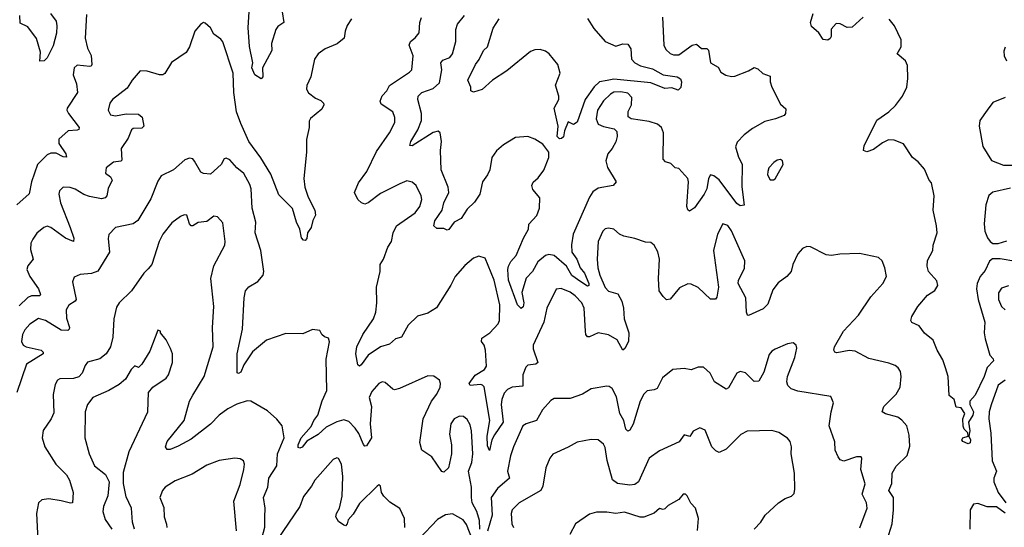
# Model space of a CAD drawing. Extents: x 1771496 to 1971148, y 471553 to 643630.
# Tile 424 of 656: x 1872098 to 1877710, y 586986 to 589880. Entities that reach past the tile are written whole.
import ezdxf

# ---------------------------------------------------------------- set-up
doc = ezdxf.new("R2010")
doc.units = 0

msp = doc.modelspace()

# ---------------------------------------------------------------- linework, layer by layer
at = {"layer": '0CON10XD'}
for points in [[(1872479.7, 589909.7), (1872471.1, 589775), (1872485, 589718.8), (1872505.8, 589675.8), (1872510, 589625), (1872505.4, 589614.6), (1872497, 589613), (1872425, 589620), (1872408.6, 589605), (1872401.9, 589565), (1872421.1, 589515), (1872427.1, 589465), (1872369.1, 589375), (1872367.1, 589365), (1872376.8, 589345), (1872437.5, 589265), (1872436, 589255), (1872425, 589250), (1872373.7, 589246.3), (1872322, 589198), (1872321.6, 589175), (1872360.7, 589115), (1872364.2, 589095.8), (1872345, 589097.3), (1872305, 589119.3), (1872275, 589119.8), (1872255, 589109.4), (1872198.9, 589055), (1872164.8, 588954.8), (1872152.4, 588887.6), (1872081.4, 588825)], [(1872273.1, 589915), (1872305, 589871.2), (1872308.9, 589845), (1872307, 589803), (1872288.9, 589731.1), (1872255, 589663.3), (1872237.5, 589645), (1872213, 589643), (1872217.1, 589695), (1872193.9, 589773.9), (1872145, 589839.2), (1872101.1, 589861.1), (1872098.2, 589905)], [(1873594.6, 589925), (1873604.5, 589865), (1873569.5, 589840.5), (1873558.4, 589825), (1873534.1, 589744.1), (1873535.4, 589705), (1873482.5, 589605), (1873483.1, 589555), (1873475, 589543.8), (1873438.2, 589565), (1873420.6, 589605), (1873426.7, 589635), (1873407.2, 589727.2), (1873400.4, 589835), (1873405.4, 589925)], [(1875762, 589895), (1875770, 589735), (1875781.2, 589711.2), (1875805, 589687.5), (1875825, 589679.1), (1875855, 589680.4), (1875930.6, 589735), (1875955, 589740.8), (1875985, 589716.9), (1876015, 589715.6), (1876025, 589705.7), (1876035, 589634), (1876078.6, 589608.6), (1876095, 589581.2), (1876123.2, 589563.2), (1876155, 589556), (1876175, 589558), (1876251.7, 589588.3), (1876285, 589608), (1876305, 589600), (1876334.3, 589574.3), (1876375, 589557.5), (1876375.8, 589525), (1876386, 589495), (1876435, 589398.8), (1876465, 589372.5), (1876463.9, 589346.1), (1876455, 589333.8), (1876406.7, 589315), (1876345, 589300.5), (1876275, 589259.5), (1876227.1, 589222.9), (1876187.6, 589182.4), (1876177.6, 589155), (1876195, 589095.8), (1876216, 589056), (1876213.3, 588926.7), (1876226.6, 588823.4), (1876205, 588818.4), (1876185, 588831.4), (1876085, 588967.1), (1876055, 588990.8), (1876035, 588996), (1876024, 588975), (1876014.1, 588915), (1875999.7, 588885), (1875945, 588806.9), (1875915, 588788.8), (1875905.8, 588795.8), (1875900, 588815), (1875910.6, 588955), (1875906.7, 588975), (1875855, 589032), (1875835, 589036), (1875810, 589060), (1875778.8, 589068.8), (1875766, 589085), (1875767.3, 589235), (1875756.5, 589265), (1875733.6, 589283.6), (1875685, 589300), (1875582.5, 589315), (1875566.1, 589326.1), (1875566.4, 589356.4), (1875585.4, 589395), (1875587.2, 589437.3), (1875565, 589461.6), (1875525, 589468.9), (1875485, 589466.8), (1875465, 589455.3), (1875425, 589418.2), (1875391.1, 589365), (1875383.7, 589315), (1875394.7, 589284.7), (1875425, 589271.5), (1875487.3, 589257.3), (1875502.3, 589242.3), (1875504.2, 589215), (1875496.6, 589183.4), (1875475.8, 589145), (1875450, 589115), (1875438, 589075), (1875448.3, 589038.3), (1875497.5, 588955), (1875480, 588935), (1875395, 588920), (1875365, 588898.6), (1875345, 588868), (1875253.5, 588656.5), (1875243.7, 588596.3), (1875244.2, 588555), (1875273.8, 588515), (1875293.4, 588465), (1875316.9, 588435), (1875342.3, 588375), (1875342.9, 588365), (1875335, 588360.4), (1875296.3, 588386.3), (1875245, 588421.4), (1875214.1, 588474.1), (1875145, 588535.4), (1875115, 588541.8), (1875095, 588535.4), (1875051.2, 588498.8), (1875021.1, 588445), (1874984.6, 588405.4), (1874959.5, 588325), (1874972.5, 588265), (1874968.1, 588241.9), (1874956.4, 588233.6), (1874935.6, 588255), (1874884.8, 588395), (1874880.4, 588455), (1874884.5, 588475.5), (1874897.9, 588502.1), (1874928.5, 588535), (1874969.7, 588635), (1874997.5, 588685), (1874999.2, 588715), (1875045, 588764.4), (1875061.8, 588805), (1875063.6, 588863.6), (1875022, 588912), (1875017.1, 588935), (1875025.5, 588954.5), (1875052.4, 588977.6), (1875085, 589023.1), (1875114.7, 589095), (1875114.6, 589125), (1875080.8, 589170.8), (1875035, 589198.9), (1874995, 589214), (1874925, 589208.8), (1874855, 589165.8), (1874815, 589133.3), (1874788.9, 589095), (1874778.5, 589025), (1874765.4, 588995), (1874736.9, 588955), (1874721.2, 588885), (1874689.5, 588840.5), (1874649.4, 588800.6), (1874613.9, 588746.1), (1874575, 588726.2), (1874545, 588683.3), (1874535, 588680), (1874515, 588690), (1874475, 588689.2), (1874458.6, 588705), (1874465, 588734), (1874506, 588794), (1874514.7, 588835), (1874543.8, 588895), (1874539.7, 588925), (1874500.7, 589025), (1874497.1, 589135), (1874501.5, 589185), (1874494.3, 589234.3), (1874484.1, 589244.1), (1874455, 589236.2), (1874335, 589160.5), (1874322.1, 589162.1), (1874327.1, 589185), (1874368.1, 589251.9), (1874388.6, 589305), (1874389.2, 589345), (1874367.8, 589425), (1874369.4, 589445), (1874390, 589465), (1874455, 589487.1), (1874490.3, 589519.7), (1874504.6, 589595), (1874497.8, 589635), (1874510.7, 589649.3), (1874549.4, 589665), (1874564.5, 589685), (1874584.4, 589755), (1874584.5, 589825), (1874594.4, 589855), (1874633.3, 589905)], [(1876905.5, 589894.5), (1876842.7, 589837.3), (1876815, 589835.7), (1876775, 589856.9), (1876751.5, 589858.5), (1876723.6, 589826.4), (1876722.9, 589785), (1876717.4, 589772.6), (1876705, 589764.4), (1876677.1, 589767.1), (1876653.8, 589805), (1876611.9, 589841.9), (1876606, 589865), (1876620, 589915)], [(1873988.8, 589885), (1873965, 589847.5), (1873954, 589815), (1873948, 589775), (1873907, 589743), (1873840, 589715), (1873798.8, 589685), (1873778.8, 589655), (1873757.1, 589555), (1873733.8, 589505), (1873733.3, 589485), (1873744.1, 589464.1), (1873785, 589432.5), (1873815, 589420), (1873830, 589405), (1873831.2, 589395), (1873819.7, 589370.3), (1873755, 589317.5), (1873747.9, 589302.1), (1873747.1, 589265), (1873733.2, 589196.8), (1873733.3, 589125), (1873717.5, 588975), (1873723.1, 588925), (1873742.5, 588867.5), (1873780, 588795), (1873784, 588765), (1873769.2, 588735), (1873760, 588695), (1873738, 588665), (1873735, 588632.5), (1873725, 588621.2), (1873715, 588623.8), (1873705, 588636.7), (1873694.4, 588685), (1873675.7, 588725), (1873653.4, 588803.4), (1873575, 588882), (1873529.6, 588999.6), (1873472.2, 589092.2), (1873404.6, 589185), (1873357.6, 589287.6), (1873333.6, 589355), (1873318.8, 589465), (1873315.4, 589575), (1873255, 589753.3), (1873245, 589768.8), (1873205, 589797.1), (1873185, 589834), (1873155, 589860), (1873145, 589863.3), (1873128, 589852), (1873095.8, 589815), (1873065.7, 589725), (1873046.8, 589693.2), (1872964.1, 589635.9), (1872925, 589573.3), (1872914, 589566), (1872894.1, 589565.9), (1872825, 589586.9), (1872785, 589588.6), (1872738.9, 589535), (1872709.7, 589490.3), (1872627.5, 589425), (1872612.5, 589405), (1872602.9, 589365), (1872615, 589338), (1872645, 589331.4), (1872705, 589343.3), (1872775, 589341.5), (1872796.2, 589325), (1872805, 589272.5), (1872795, 589261.1), (1872745, 589259.4), (1872735, 589252.5), (1872716.4, 589205), (1872676.7, 589145), (1872681.1, 589078.9), (1872675, 589073.1), (1872632.8, 589067.2), (1872591.4, 589035), (1872588, 589005), (1872616.2, 588985), (1872625.6, 588965.6), (1872601.8, 588918.2), (1872594.5, 588875), (1872585, 588864.6), (1872565, 588858.7), (1872495, 588872.7), (1872463.8, 588883.8), (1872415, 588914.5), (1872385, 588922.7), (1872345.7, 588924.3), (1872324.2, 588905), (1872320.6, 588885), (1872331.5, 588835), (1872386.2, 588695), (1872406.1, 588635), (1872404.1, 588615.9), (1872358.9, 588635), (1872275, 588695.6), (1872255, 588702.9), (1872235, 588696), (1872196.6, 588663.4), (1872172.2, 588627.8), (1872161.8, 588605), (1872159.5, 588569.5), (1872175.6, 588515), (1872143.8, 588476.2), (1872138.9, 588455), (1872155.4, 588415), (1872206.1, 588345), (1872217.1, 588312.9), (1872212.5, 588305), (1872165, 588306.4), (1872143.5, 588296.5), (1872095, 588248.2)], [(1877043.1, 586915), (1877071.3, 587005), (1877078, 587085), (1877078.4, 587155), (1877052.8, 587195), (1877069.3, 587235), (1877070.4, 587295), (1877093.6, 587335), (1877155.8, 587395), (1877171.4, 587448.6), (1877168.7, 587511.3), (1877154.7, 587564.7), (1877126.9, 587596.9), (1877104, 587614), (1877032.8, 587632.8), (1877014, 587645), (1877024.3, 587675), (1877094.3, 587745.7), (1877117.5, 587785), (1877123.1, 587845), (1877117.8, 587875), (1877105.7, 587895), (1877088.1, 587908.1), (1877051.3, 587921.3), (1876938.9, 587948.9), (1876860.7, 587990.7), (1876825, 587993.5), (1876755, 587981.4), (1876744.2, 587984.2), (1876738, 587995), (1876742.9, 588015), (1876793.2, 588105), (1876879.4, 588195), (1876949.4, 588300.6), (1877017.5, 588375), (1877038, 588415), (1877029.2, 588465), (1877013.8, 588505), (1876993.3, 588525), (1876885, 588546.5), (1876773.1, 588543.1), (1876725, 588535.6), (1876695, 588540), (1876605, 588585.8), (1876585, 588586), (1876560, 588575), (1876533.8, 588545), (1876504, 588485), (1876496, 588445), (1876471.2, 588415), (1876420.3, 588379.7), (1876390.5, 588339.5), (1876362, 588258), (1876335, 588231.9), (1876252.7, 588192.7), (1876245.9, 588195.9), (1876241.5, 588211.5), (1876237.5, 588295), (1876194.1, 588375.9), (1876195.8, 588395), (1876228.9, 588461.1), (1876231.8, 588505), (1876155, 588676.7), (1876135, 588706), (1876105, 588716.7), (1876075, 588657.5), (1876053.1, 588565), (1876081.9, 588355), (1876071.2, 588298.8), (1876063.8, 588286.2), (1876035, 588286), (1875965, 588352.5), (1875925, 588372.2), (1875905.6, 588374.4), (1875858.6, 588351.4), (1875805, 588286.7), (1875785, 588283.3), (1875765, 588301.2), (1875743.6, 588333.6), (1875738.5, 588405), (1875745.6, 588515.6), (1875735.8, 588555.8), (1875714, 588595), (1875695, 588609.2), (1875665, 588611.9), (1875605, 588632.2), (1875541.2, 588645), (1875516.4, 588656.4), (1875485, 588685.8), (1875455, 588692), (1875435, 588688), (1875422, 588675), (1875395.6, 588615), (1875390.4, 588515), (1875394.1, 588465), (1875405, 588423.3), (1875435, 588352.7), (1875455, 588332.7), (1875507, 588317), (1875530, 588275), (1875540, 588235), (1875543.6, 588173.6), (1875569.6, 588095), (1875567.6, 588045), (1875546.9, 588005), (1875535, 587996.2), (1875503.8, 588053.8), (1875455, 588082.4), (1875395, 588094.5), (1875345, 588071.4), (1875335, 588072), (1875325.6, 588085.6), (1875323.3, 588103.3), (1875314.7, 588235), (1875302.5, 588265), (1875265, 588305.4), (1875235, 588327.3), (1875185, 588347.3), (1875155, 588344.3), (1875102.5, 588235), (1875085.8, 588155), (1875025.3, 588025), (1875024, 588004), (1875051.8, 587925), (1875040, 587915), (1874995, 587910.5), (1874982.1, 587897.9), (1874965.3, 587855), (1874965, 587791.4), (1874905, 587783.8), (1874879.1, 587770.9), (1874860.2, 587749.8), (1874846.3, 587715), (1874843.3, 587685), (1874854, 587585), (1874805, 587513.1), (1874789.6, 587485), (1874776.7, 587423.3), (1874765, 587450), (1874762.8, 587505), (1874778.2, 587595), (1874746, 587786), (1874736.7, 587796.7), (1874725, 587799.1), (1874665, 587793.5), (1874660.5, 587805), (1874695, 587853.8), (1874747.8, 587885), (1874759.1, 587905), (1874753.8, 587995), (1874745.4, 588025), (1874730.6, 588045), (1874731.9, 588065), (1874776.9, 588095), (1874824.4, 588145), (1874832.7, 588165), (1874834.6, 588255), (1874802.4, 588395), (1874750.5, 588520.5), (1874715, 588531.2), (1874685, 588520.8), (1874635, 588478), (1874581.1, 588415), (1874556.1, 588366.1), (1874473.4, 588236.6), (1874425, 588206.2), (1874365, 588190), (1874311.7, 588138.3), (1874275, 588070), (1874239.8, 588060.2), (1874205, 588030.9), (1874154.6, 588015.4), (1874083.6, 587966.4), (1874045, 587911.2), (1874035, 587903.8), (1874025, 587911.2), (1874014, 587974), (1874019.6, 588015), (1874054.7, 588085), (1874114.6, 588175), (1874127.9, 588212.1), (1874133.6, 588265), (1874132.3, 588355), (1874153.1, 588445), (1874152.9, 588485), (1874172.5, 588515), (1874196.7, 588583.3), (1874216.4, 588615), (1874225.9, 588665), (1874245, 588704.5), (1874351.5, 588778.5), (1874379.1, 588815), (1874390.5, 588855), (1874386.2, 588876.2), (1874357.8, 588935), (1874335, 588954.2), (1874305, 588960.8), (1874265, 588944.3), (1874155, 588889.5), (1874085, 588835.8), (1874065, 588828), (1874045.6, 588835.6), (1874026, 588855), (1874005.7, 588895), (1874029.5, 588950.5), (1874075.9, 589014.1), (1874132, 589128), (1874205.8, 589235), (1874235.5, 589294.5), (1874237, 589323), (1874225.5, 589355), (1874158, 589398), (1874152.2, 589415), (1874165, 589446.9), (1874190.8, 589475), (1874205, 589505.4), (1874319.6, 589580.4), (1874332.7, 589595), (1874340, 589675), (1874317.8, 589735), (1874325, 589756), (1874352.8, 589777.2), (1874375.6, 589805), (1874378.5, 589865), (1874387.5, 589892.5)], [(1875335, 589886.9), (1875369.9, 589829.9), (1875435, 589755.5), (1875495, 589730), (1875535, 589741.9), (1875565, 589741.2), (1875580.6, 589715), (1875584.4, 589655), (1875604, 589634), (1875637, 589617), (1875705, 589600.8), (1875765, 589566.6), (1875845, 589554.5), (1875865, 589542.5), (1875870, 589525), (1875866.2, 589493.8), (1875851.7, 589478.3), (1875815, 589492), (1875775, 589487.5), (1875695, 589520), (1875485, 589540.5), (1875446.5, 589533.5), (1875401.9, 589525), (1875371.7, 589498.3), (1875320.4, 589425), (1875275, 589296.7), (1875255, 589283.3), (1875225, 589297.5), (1875203.1, 589246.9), (1875196.9, 589213.1), (1875187.1, 589202.9), (1875175, 589201.5), (1875161.8, 589215), (1875167.5, 589272.5), (1875143.6, 589376.4), (1875170.4, 589425), (1875171.5, 589445), (1875152.8, 589507.2), (1875179.1, 589575), (1875164.5, 589625), (1875116.7, 589685), (1875095, 589700.4), (1875065, 589711), (1875035, 589708.9), (1875010.5, 589699.5), (1874875, 589588.8), (1874793.8, 589536.2), (1874735, 589482), (1874685, 589466.7), (1874670, 589475), (1874670, 589495), (1874652.5, 589535), (1874695.6, 589625), (1874717.3, 589652.7), (1874740.8, 589705), (1874764.4, 589725.6), (1874797.4, 589832.6), (1874830.8, 589885)], [(1877775, 588501.2), (1877685.8, 588515.8), (1877643.3, 588516.7), (1877626.1, 588503.9), (1877600.2, 588449.8), (1877572.5, 588415), (1877555.7, 588375), (1877551.7, 588345), (1877560.7, 588285), (1877600, 588155), (1877594.6, 588095), (1877601.2, 588061.2), (1877628.1, 587968.1), (1877646, 587946), (1877647.7, 587935), (1877613.1, 587896.9), (1877595.4, 587845), (1877545, 587740), (1877514, 587705), (1877514.2, 587685), (1877534.4, 587645), (1877530, 587625), (1877505.5, 587584.5), (1877514.2, 587535.8), (1877507.5, 587505), (1877517.8, 587485), (1877515, 587466.7), (1877505, 587461.4), (1877474.6, 587474.6), (1877468.1, 587485), (1877474.7, 587495.3), (1877504.1, 587505.9), (1877501.4, 587525), (1877480.9, 587545), (1877475, 587562.5), (1877473.6, 587605), (1877484.3, 587635), (1877465, 587666.2), (1877435, 587670), (1877423.6, 587713.6), (1877396.4, 587736.4), (1877390.4, 587845), (1877374.8, 587894.8), (1877360.2, 587940.2), (1877327.9, 587995), (1877305, 588052), (1877255, 588091.9), (1877225, 588134.2), (1877183.6, 588153.6), (1877177.5, 588165), (1877182.6, 588187.4), (1877218, 588245), (1877271.5, 588308.5), (1877315, 588335.6), (1877330.8, 588365), (1877325, 588390.6), (1877277.5, 588445), (1877270.3, 588475), (1877272.8, 588507.3), (1877302.1, 588565), (1877304.6, 588595), (1877327.3, 588665), (1877324.6, 588705), (1877303.8, 588795), (1877310.8, 588875), (1877295, 588950), (1877282.5, 588965), (1877255, 589027.5), (1877219.3, 589069.3), (1877187.5, 589095), (1877135, 589172.5), (1877082.3, 589192.3), (1877050, 589195), (1877015, 589177.5), (1876965, 589139.4), (1876926.7, 589126.7), (1876907.5, 589135), (1876911.7, 589161.7), (1876982.7, 589307.3), (1877052, 589355), (1877089.4, 589390.6), (1877129.1, 589445), (1877153.9, 589496.1), (1877160.4, 589545), (1877159.3, 589619.3), (1877146.7, 589645), (1877099.2, 589685), (1877121.9, 589725), (1877122.9, 589765), (1877084.3, 589845), (1877053.5, 589883.5)], [(1877715.8, 589724.2), (1877708.3, 589701.7), (1877710, 589675), (1877722.5, 589645)], [(1877715, 589437.1), (1877645, 589408), (1877612.9, 589365), (1877570.5, 589305), (1877566, 589274), (1877587.3, 589157.3), (1877637.9, 589077.9), (1877705, 589050.6), (1877765, 589050)], [(1874720.3, 586975), (1874719.3, 587025), (1874703.9, 587075), (1874677.9, 587125), (1874673, 587155), (1874673, 587215), (1874656.8, 587305), (1874674.7, 587355), (1874680.9, 587405), (1874673.1, 587535), (1874665, 587570), (1874649.5, 587599.5), (1874627.8, 587617.8), (1874605, 587620), (1874575, 587604.4), (1874556, 587575), (1874547.6, 587517.6), (1874560, 587455), (1874559.5, 587405), (1874541.4, 587325), (1874515, 587300), (1874505, 587303.3), (1874446.7, 587386.7), (1874390, 587425), (1874378.8, 587468.8), (1874398.4, 587605), (1874445.2, 587704.8), (1874475, 587744.3), (1874494.3, 587785), (1874497.5, 587805), (1874491.2, 587825), (1874457.7, 587847.7), (1874425, 587850), (1874262.8, 587777.2), (1874235, 587769.2), (1874225, 587772.5), (1874181.1, 587811.1), (1874165, 587815.6), (1874145, 587806.5), (1874105, 587760.6), (1874090, 587725), (1874102.8, 587675), (1874096.4, 587575), (1874103.5, 587495), (1874075, 587450), (1874065, 587448.8), (1874057.9, 587457.9), (1874031, 587521), (1874011, 587551), (1873975, 587589.1), (1873945, 587598.5), (1873905, 587587.9), (1873845, 587557.1), (1873800, 587515), (1873735, 587477.3), (1873707.6, 587442.4), (1873695, 587437.7), (1873685, 587441.4), (1873684.7, 587455), (1873702.4, 587495), (1873758.9, 587561.1), (1873774.4, 587595), (1873797.1, 587625), (1873822.9, 587707.1), (1873848.7, 587765), (1873845.5, 587944.5), (1873863.6, 588043.6), (1873857.5, 588065), (1873835, 588072.5), (1873820, 588085), (1873808.3, 588108.3), (1873767, 588113), (1873711.7, 588088.3), (1873615, 588090), (1873505, 588052), (1873425, 587986.2), (1873375, 587912), (1873359.1, 587870.9), (1873345, 587862.2), (1873336.8, 587866.8), (1873337.2, 587975), (1873367.8, 588115), (1873378.2, 588295), (1873385.5, 588334.5), (1873403.6, 588356.4), (1873455, 588388.1), (1873485, 588424.2), (1873490.4, 588445), (1873471.8, 588565), (1873439.6, 588665), (1873443.3, 588725), (1873422.9, 588805), (1873417.1, 588915), (1873409.6, 588940.4), (1873375, 589003.1), (1873335.7, 589035), (1873295, 589081.4), (1873275, 589090), (1873263.7, 589086.3), (1873245.7, 589054.3), (1873185, 588998.6), (1873145, 589003.3), (1873130.9, 589010.9), (1873095, 589074.2), (1873085, 589086), (1873065, 589091.2), (1873039.7, 589080.3), (1872975, 589024), (1872905, 588990), (1872885, 588958.8), (1872845, 588858), (1872770.8, 588735), (1872745, 588715.8), (1872645, 588695.7), (1872605.8, 588655), (1872601.9, 588631.9), (1872610, 588555), (1872542.9, 588447.1), (1872508, 588432), (1872442.2, 588427.8), (1872408.5, 588411.5), (1872398.1, 588385), (1872420.6, 588285), (1872415, 588274.3), (1872377.8, 588252.2), (1872363.6, 588225), (1872365, 588177.5), (1872381.4, 588125), (1872380.8, 588115), (1872372.5, 588107.5), (1872335, 588108.9), (1872245, 588165.5), (1872205, 588176.5), (1872155.4, 588144.6), (1872127.8, 588112.2), (1872113.8, 588085), (1872108.2, 588045), (1872117.1, 588025), (1872135, 588014.1), (1872220, 587995), (1872232, 587985), (1872232, 587975), (1872136.9, 587915), (1872081.9, 587755)], [(1876395, 588966.7), (1876405, 588973.3), (1876449.2, 589055), (1876446, 589075), (1876435, 589083.8), (1876415, 589080), (1876396.2, 589065), (1876368, 589035), (1876361.4, 589015), (1876360, 588995), (1876375, 588967.5), (1876395, 588966.7)], [(1877745, 588919.6), (1877645, 588896), (1877622.4, 588877.6), (1877605.6, 588825), (1877595.2, 588715.2), (1877599.6, 588675), (1877615, 588636.4), (1877628.9, 588615), (1877645, 588603.5), (1877675, 588604.8), (1877725, 588620)], [(1873463.3, 586865), (1873494.4, 586985.6), (1873496.1, 587043.9), (1873497.9, 587095), (1873487.8, 587155), (1873513.3, 587215), (1873518.1, 587265), (1873562.9, 587337.1), (1873568.4, 587405), (1873605.3, 587495), (1873594.3, 587565), (1873563, 587603), (1873510.7, 587650.7), (1873415, 587704), (1873395, 587706.9), (1873335, 587688.2), (1873285, 587661.1), (1873235, 587624.3), (1873185, 587573.1), (1873075, 587488.1), (1873002, 587448), (1872955, 587429.2), (1872939.3, 587429.3), (1872930, 587445), (1872938.6, 587475), (1873035.5, 587595), (1873065.3, 587705), (1873085, 587739.1), (1873149.1, 587845), (1873200.3, 588015), (1873197.5, 588125), (1873204.6, 588244.6), (1873186.9, 588405), (1873203.7, 588476.3), (1873267.9, 588595), (1873270, 588615), (1873255, 588722.5), (1873226.4, 588756.4), (1873205, 588760), (1873165, 588728.8), (1873115, 588722.9), (1873085.4, 588704.6), (1873075, 588704.3), (1873065.7, 588715.7), (1873051.2, 588765), (1873035, 588767.1), (1873015, 588757.1), (1872965, 588722.2), (1872913.3, 588656.7), (1872893.6, 588615), (1872850.5, 588485), (1872831.2, 588458.8), (1872805.4, 588434.6), (1872735, 588334.2), (1872664.7, 588265.3), (1872649.4, 588240.6), (1872634.5, 588175), (1872629.5, 588070.5), (1872614.7, 588015.3), (1872590.6, 587975), (1872554.5, 587945.5), (1872485, 587928), (1872471.1, 587908.9), (1872453.8, 587865), (1872435, 587843.9), (1872405, 587834.1), (1872326.9, 587833.1), (1872314.3, 587825), (1872300.9, 587799.1), (1872287.9, 587742.1), (1872292.5, 587637.5), (1872278.1, 587605), (1872232.2, 587537.8), (1872226.5, 587495), (1872241.8, 587445), (1872303.9, 587345), (1872365.7, 587285), (1872382.5, 587255), (1872403.1, 587185), (1872398.8, 587125), (1872387.5, 587122.5), (1872335, 587136.2), (1872265, 587147.7), (1872225, 587142.5), (1872204.4, 587125), (1872193.5, 587065), (1872201.4, 586915)], [(1877735, 588362.7), (1877695, 588348.5), (1877677.6, 588322.4), (1877676.5, 588285), (1877694.2, 588245), (1877715.6, 588225.6)], [(1872752.6, 586975), (1872741.6, 587015), (1872735.8, 587095), (1872705, 587160), (1872690.6, 587235), (1872690.3, 587299.7), (1872721.5, 587418.5), (1872828.9, 587645), (1872832.2, 587755), (1872856.1, 587783.9), (1872933.4, 587836.6), (1872945.7, 587855), (1872968.8, 587925), (1872968.8, 587975), (1872956.7, 588005), (1872932.5, 588055), (1872900, 588095), (1872900, 588105), (1872885, 588110), (1872840.3, 587989.7), (1872793.3, 587915), (1872775, 587897.5), (1872755, 587906.7), (1872733.6, 587885), (1872700.4, 587829.6), (1872665, 587799.1), (1872605.2, 587764.8), (1872514.1, 587725.9), (1872485, 587685.8), (1872471.3, 587645), (1872469.6, 587495), (1872493.8, 587405), (1872525, 587335.8), (1872587.1, 587287.1), (1872608.2, 587245), (1872599.5, 587165), (1872576.4, 587105), (1872571.9, 587075), (1872585, 587030), (1872623.3, 586975)], [(1876887.4, 586982.6), (1876928.2, 587095), (1876925.3, 587125.3), (1876900.9, 587175), (1876916.4, 587233.6), (1876891.9, 587315), (1876898.3, 587378.3), (1876895, 587387.5), (1876868, 587388), (1876795, 587362.9), (1876775, 587371.2), (1876763.3, 587386.7), (1876745.6, 587425), (1876743.7, 587473.7), (1876711.5, 587565), (1876723.3, 587645), (1876737.5, 587695), (1876721.2, 587731.2), (1876532.4, 587762.4), (1876495.6, 587775.6), (1876476.2, 587795), (1876470, 587815), (1876474.4, 587845.6), (1876515.6, 587954.4), (1876527.7, 588007.7), (1876523.6, 588023.6), (1876507, 588037), (1876475, 588031.2), (1876405, 588001.9), (1876385, 587990), (1876369.4, 587970.6), (1876340.2, 587869.8), (1876310.3, 587819.7), (1876285, 587816.9), (1876235, 587865.7), (1876205, 587874.3), (1876185, 587864), (1876138.9, 587781.1), (1876125, 587772.5), (1876059.2, 587815), (1876034.2, 587865), (1875995, 587899.2), (1875965, 587898), (1875925, 587884), (1875885, 587892), (1875820, 587885), (1875761.7, 587838.3), (1875732.4, 587777.6), (1875715, 587768.6), (1875675, 587764.3), (1875655.6, 587745), (1875634.5, 587705), (1875595, 587573.3), (1875575, 587540), (1875565, 587533.8), (1875552.5, 587545), (1875540.8, 587595), (1875518.9, 587635), (1875498.8, 587728.8), (1875475, 587777.5), (1875458.7, 587788.7), (1875445, 587790), (1875355, 587775.7), (1875305, 587744.3), (1875235, 587720.6), (1875145, 587720.8), (1875125, 587708), (1875077.1, 587655), (1875044, 587595), (1874984.4, 587575.6), (1874966.5, 587563.5), (1874911.8, 587445), (1874895, 587393.8), (1874878.2, 587305), (1874890, 587265), (1874822.2, 587207.8), (1874786.2, 587155), (1874791.2, 587055), (1874763.7, 586963.7)], [(1877715, 587824.5), (1877675, 587795.6), (1877635, 587684), (1877624.2, 587645), (1877621.6, 587605), (1877633.3, 587523.3), (1877640.5, 587365), (1877666.6, 587306.6), (1877650, 587265), (1877651.2, 587245), (1877675.3, 587185), (1877718.5, 587125)], [(1876284.5, 586975), (1876322.5, 587015), (1876347.5, 587055), (1876424, 587126), (1876460.5, 587149.5), (1876497, 587163), (1876511.7, 587178.3), (1876516.2, 587203.8), (1876514.2, 587295), (1876495.8, 587405), (1876497.5, 587445), (1876489.2, 587475), (1876475, 587494), (1876425, 587525.7), (1876385, 587538.1), (1876245, 587534.4), (1876209.2, 587515), (1876125, 587431.9), (1876085, 587412.9), (1876065, 587421.4), (1876042.7, 587445), (1876005, 587538.8), (1875975, 587553.8), (1875936.1, 587533.9), (1875917, 587503), (1875885, 587513.3), (1875856.3, 587473.7), (1875745, 587421.4), (1875685, 587380), (1875624.7, 587245), (1875605, 587228.9), (1875575, 587226.4), (1875506.2, 587236.2), (1875476.3, 587256.3), (1875447.2, 587367.2), (1875435, 587440), (1875425, 587460), (1875394.3, 587484.3), (1875355, 587486.7), (1875275, 587471.9), (1875225, 587441.9), (1875136.4, 587403.6), (1875119.7, 587380.3), (1875096.7, 587325), (1875079.1, 587220.9), (1875068.6, 587195), (1874945.8, 587125), (1874905, 587085.8), (1874899.1, 587065), (1874902.5, 587005), (1874912, 586985)], [(1873333.1, 586965), (1873319.4, 587135), (1873355, 587230), (1873375.8, 587315), (1873380, 587345), (1873373.3, 587365), (1873355, 587376.2), (1873325, 587380.8), (1873235, 587366.9), (1873165, 587340), (1873080.8, 587289.2), (1872985, 587251.2), (1872926.9, 587215), (1872911.1, 587195), (1872897.5, 587155), (1872919.1, 587099.1), (1872922, 587045), (1872934.3, 587004.3), (1872937.5, 586985)], [(1874292.5, 586985), (1874291.4, 587035), (1874265, 587093.3), (1874208.3, 587128.3), (1874173.2, 587163.2), (1874160, 587185), (1874155, 587220), (1874145, 587227.5), (1874135, 587220), (1874035, 587121.5), (1873998.6, 587061.4), (1873970.9, 587029.1), (1873964.2, 587005), (1873955, 586994.2), (1873945, 586997.5), (1873915, 587018.6), (1873899.4, 587045), (1873903.3, 587065), (1873921.2, 587095), (1873936, 587164), (1873939.1, 587275), (1873932.9, 587345), (1873915, 587378.8), (1873905, 587381.2), (1873885, 587372), (1873780, 587255), (1873760.6, 587219.4), (1873715, 587160.8), (1873695, 587104), (1873533.5, 586866.5)], [(1875961.7, 586968.3), (1875966.2, 587035), (1875950, 587095), (1875922.7, 587122.7), (1875903.3, 587165), (1875893.9, 587173.9), (1875880, 587175), (1875855, 587143.8), (1875795, 587110), (1875775, 587091.2), (1875765, 587086.7), (1875745, 587093.3), (1875715, 587067.1), (1875655, 587044.2), (1875635, 587044.2), (1875545, 587071.1), (1875495, 587063.6), (1875445, 587072.7), (1875385, 587071.8), (1875345, 587060.6), (1875266, 587005), (1875234.6, 586945.4)], [(1877715, 587066.2), (1877665, 587103.3), (1877613.3, 587103.3), (1877558.9, 587121.1), (1877535, 587116.9), (1877516.2, 587085), (1877513.3, 586975)], [(1874683.5, 586905), (1874645, 587001.4), (1874625, 587028.5), (1874565, 587061.5), (1874525, 587056.7), (1874479.5, 587030.5), (1874375, 586919.6)]]:
    msp.add_lwpolyline(points, dxfattribs=at)

doc.saveas('drawing.dxf')
